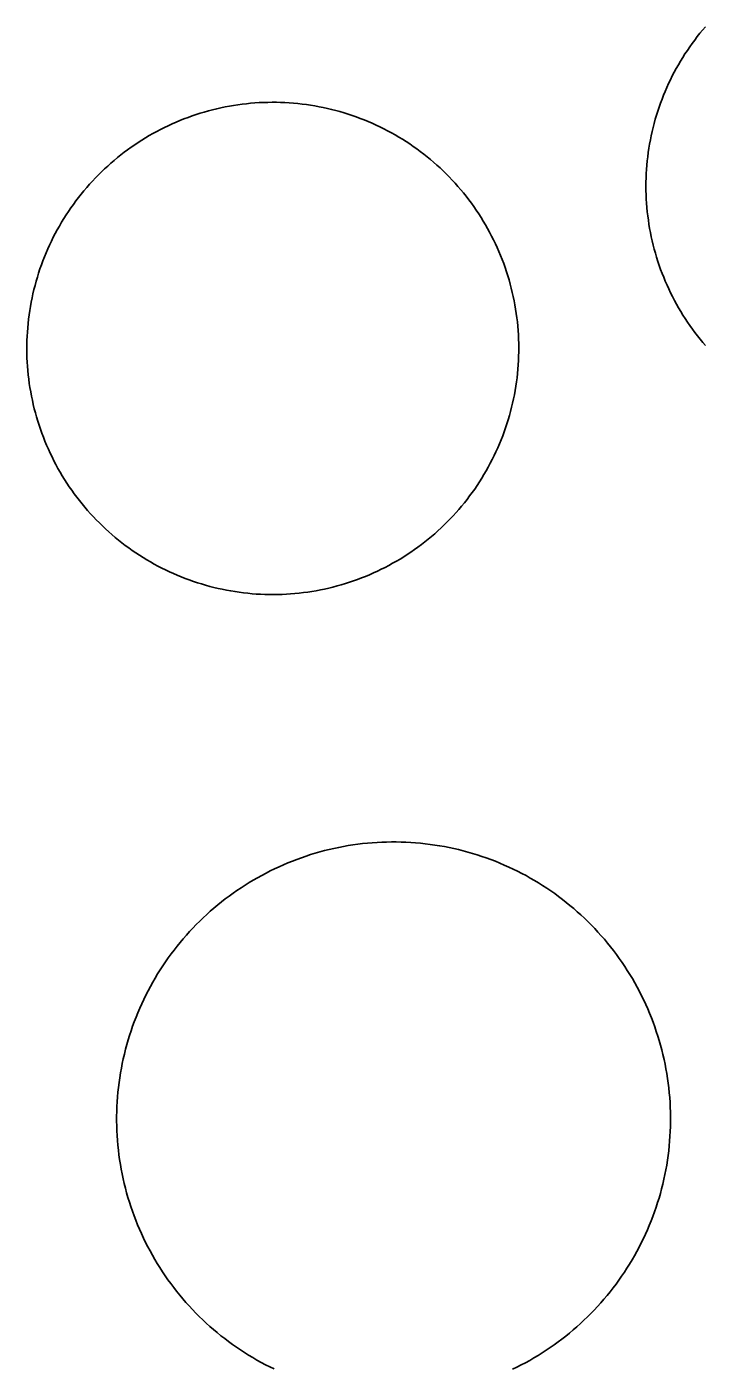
# Model space of a CAD drawing. Extents: x 3651524 to 3689615, y 505651 to 531377.
# Drawn here: x 3674821.9 to 3674874.6, y 514387.2 to 514491.5 of the extents above; entities that cross this region are included whole.
import ezdxf

# ---------------------------------------------------------------- set-up
doc = ezdxf.new("R2010")
doc.units = 0
doc.layers.add('V-DOMW-TANK', color=7, linetype='Continuous')

msp = doc.modelspace()

# ---------------------------------------------------------------- linework, layer by layer
at = {"layer": 'V-DOMW-TANK'}
for points in [[(3674874.695, 514466.717), (3674874.482, 514466.966), (3674874.273, 514467.22), (3674874.066, 514467.478), (3674873.866, 514467.741), (3674873.669, 514468.005), (3674873.479, 514468.273), (3674873.29, 514468.545), (3674873.108, 514468.82), (3674872.932, 514469.098), (3674872.76, 514469.379), (3674872.592, 514469.664), (3674872.428, 514469.95), (3674872.27, 514470.237), (3674872.119, 514470.532), (3674871.971, 514470.827), (3674871.828, 514471.124), (3674871.693, 514471.425), (3674871.56, 514471.728), (3674871.433, 514472.031), (3674871.312, 514472.338), (3674871.197, 514472.648), (3674871.086, 514472.959), (3674870.982, 514473.27), (3674870.882, 514473.586), (3674870.787, 514473.901), (3674870.699, 514474.218), (3674870.617, 514474.538), (3674870.54, 514474.859), (3674870.468, 514475.181), (3674870.4, 514475.505), (3674870.341, 514475.828), (3674870.286, 514476.154), (3674870.239, 514476.479), (3674870.196, 514476.807), (3674870.157, 514477.135), (3674870.124, 514477.462), (3674870.099, 514477.792), (3674870.079, 514478.12), (3674870.065, 514478.45), (3674870.054, 514478.779), (3674870.052, 514479.109), (3674870.054, 514479.439), (3674870.062, 514479.769), (3674870.077, 514480.098), (3674870.097, 514480.428), (3674870.122, 514480.756), (3674870.153, 514481.085), (3674870.189, 514481.413), (3674870.232, 514481.741), (3674870.282, 514482.066), (3674870.335, 514482.392), (3674870.396, 514482.716), (3674870.464, 514483.039), (3674870.531, 514483.359), (3674870.609, 514483.682), (3674870.691, 514484.002), (3674870.779, 514484.319), (3674870.873, 514484.635), (3674870.972, 514484.95), (3674871.076, 514485.263), (3674871.185, 514485.575), (3674871.302, 514485.884), (3674871.422, 514486.191), (3674871.547, 514486.494), (3674871.678, 514486.797), (3674871.816, 514487.098), (3674871.957, 514487.395), (3674872.104, 514487.69), (3674872.256, 514487.981), (3674872.414, 514488.274), (3674872.575, 514488.561), (3674872.743, 514488.845), (3674872.915, 514489.126), (3674873.091, 514489.404), (3674873.274, 514489.681), (3674873.46, 514489.949), (3674873.651, 514490.222), (3674873.847, 514490.486), (3674874.048, 514490.748), (3674874.253, 514491.006), (3674874.462, 514491.264), (3674874.677, 514491.512)], [(3674828.416, 514480.909), (3674828.668, 514481.126), (3674828.924, 514481.339), (3674829.186, 514481.548), (3674829.451, 514481.753), (3674829.717, 514481.952), (3674829.989, 514482.148), (3674830.266, 514482.337), (3674830.542, 514482.523), (3674830.823, 514482.705), (3674831.107, 514482.879), (3674831.394, 514483.049), (3674831.685, 514483.213), (3674831.978, 514483.375), (3674832.275, 514483.531), (3674832.574, 514483.68), (3674832.875, 514483.824), (3674833.178, 514483.963), (3674833.483, 514484.098), (3674833.792, 514484.227), (3674834.102, 514484.35), (3674834.415, 514484.469), (3674834.73, 514484.581), (3674835.046, 514484.688), (3674835.365, 514484.788), (3674835.685, 514484.884), (3674836.006, 514484.975), (3674836.33, 514485.059), (3674836.653, 514485.138), (3674836.979, 514485.212), (3674837.307, 514485.28), (3674837.636, 514485.341), (3674837.964, 514485.396), (3674838.296, 514485.446), (3674838.626, 514485.493), (3674838.957, 514485.532), (3674839.291, 514485.564), (3674839.623, 514485.591), (3674839.957, 514485.614), (3674840.291, 514485.628), (3674840.625, 514485.638), (3674840.958, 514485.642), (3674841.292, 514485.64), (3674841.624, 514485.632), (3674841.96, 514485.62), (3674842.294, 514485.599), (3674842.627, 514485.575), (3674842.959, 514485.544), (3674843.291, 514485.509), (3674843.625, 514485.464), (3674843.955, 514485.415), (3674844.284, 514485.362), (3674844.612, 514485.3), (3674844.94, 514485.235), (3674845.265, 514485.165), (3674845.593, 514485.087), (3674845.915, 514485.005), (3674846.236, 514484.915), (3674846.558, 514484.823), (3674846.877, 514484.723), (3674847.192, 514484.618), (3674847.508, 514484.508), (3674847.821, 514484.391), (3674848.132, 514484.27), (3674848.442, 514484.143), (3674848.749, 514484.01), (3674849.054, 514483.873), (3674849.355, 514483.729), (3674849.654, 514483.582), (3674849.951, 514483.428), (3674850.246, 514483.269), (3674850.537, 514483.107), (3674850.826, 514482.937), (3674851.11, 514482.765), (3674851.393, 514482.587), (3674851.671, 514482.4), (3674851.948, 514482.212), (3674852.22, 514482.019), (3674852.489, 514481.823), (3674852.755, 514481.62), (3674853.015, 514481.411), (3674853.275, 514481.2), (3674853.529, 514480.983), (3674853.781, 514480.764), (3674854.027, 514480.539), (3674854.268, 514480.309), (3674854.51, 514480.076), (3674854.743, 514479.838), (3674854.975, 514479.597), (3674855.202, 514479.351), (3674855.423, 514479.101), (3674855.643, 514478.847), (3674855.853, 514478.591), (3674856.062, 514478.329), (3674856.269, 514478.065), (3674856.466, 514477.798), (3674856.662, 514477.526), (3674856.851, 514477.252), (3674857.037, 514476.973), (3674857.217, 514476.692), (3674857.392, 514476.408)], [(3674829.008, 514451.588), (3674828.75, 514451.799), (3674828.496, 514452.016), (3674828.244, 514452.237), (3674827.999, 514452.461), (3674827.755, 514452.69), (3674827.515, 514452.923), (3674827.28, 514453.161), (3674827.05, 514453.403), (3674826.825, 514453.648), (3674826.602, 514453.896), (3674826.385, 514454.152), (3674826.172, 514454.408), (3674825.963, 514454.67), (3674825.758, 514454.934), (3674825.559, 514455.203), (3674825.365, 514455.473), (3674825.174, 514455.748), (3674824.988, 514456.026), (3674824.808, 514456.309), (3674824.634, 514456.591), (3674824.464, 514456.878), (3674824.298, 514457.169), (3674824.138, 514457.464), (3674823.982, 514457.759), (3674823.833, 514458.058), (3674823.688, 514458.359), (3674823.548, 514458.662), (3674823.415, 514458.965), (3674823.284, 514459.276), (3674823.161, 514459.588), (3674823.044, 514459.899), (3674822.932, 514460.214), (3674822.825, 514460.53), (3674822.723, 514460.849), (3674822.631, 514461.169), (3674822.539, 514461.49), (3674822.453, 514461.814), (3674822.375, 514462.137), (3674822.303, 514462.465), (3674822.233, 514462.791), (3674822.172, 514463.12), (3674822.115, 514463.45), (3674822.066, 514463.78), (3674822.02, 514464.11), (3674821.982, 514464.441), (3674821.949, 514464.775), (3674821.922, 514465.107), (3674821.9, 514465.441), (3674821.885, 514465.775), (3674821.875, 514466.108), (3674821.871, 514466.442), (3674821.873, 514466.776), (3674821.881, 514467.112), (3674821.896, 514467.446), (3674821.916, 514467.777), (3674821.939, 514468.111), (3674821.971, 514468.443), (3674822.008, 514468.779), (3674822.049, 514469.105), (3674822.098, 514469.438), (3674822.152, 514469.768), (3674822.211, 514470.096), (3674822.279, 514470.424), (3674822.35, 514470.751), (3674822.426, 514471.073), (3674822.512, 514471.398), (3674822.598, 514471.722), (3674822.692, 514472.041), (3674822.791, 514472.361), (3674822.897, 514472.678), (3674823.008, 514472.994), (3674823.122, 514473.307), (3674823.245, 514473.618), (3674823.372, 514473.928), (3674823.503, 514474.233), (3674823.643, 514474.538), (3674823.784, 514474.839), (3674823.933, 514475.14), (3674824.087, 514475.437), (3674824.245, 514475.73), (3674824.408, 514476.021), (3674824.578, 514476.309), (3674824.75, 514476.596), (3674824.931, 514476.877), (3674825.113, 514477.155), (3674825.301, 514477.432), (3674825.496, 514477.706), (3674825.693, 514477.974), (3674825.895, 514478.241), (3674826.102, 514478.503), (3674826.315, 514478.761), (3674826.53, 514479.015), (3674826.751, 514479.267), (3674826.977, 514479.515), (3674827.206, 514479.756), (3674827.44, 514479.996), (3674827.677, 514480.227), (3674827.919, 514480.461), (3674828.164, 514480.686), (3674828.416, 514480.909)], [(3674857.392, 514476.408), (3674857.564, 514476.121), (3674857.727, 514475.83), (3674857.889, 514475.537), (3674858.043, 514475.24), (3674858.194, 514474.941), (3674858.338, 514474.64), (3674858.477, 514474.337), (3674858.612, 514474.032), (3674858.741, 514473.723), (3674858.864, 514473.414), (3674858.983, 514473.1), (3674859.093, 514472.785), (3674859.2, 514472.469), (3674859.302, 514472.15), (3674859.396, 514471.83), (3674859.487, 514471.509), (3674859.573, 514471.185), (3674859.652, 514470.862), (3674859.724, 514470.538), (3674859.792, 514470.211), (3674859.853, 514469.883), (3674859.911, 514469.551), (3674859.96, 514469.221), (3674860.005, 514468.89), (3674860.044, 514468.558), (3674860.076, 514468.224), (3674860.103, 514467.892), (3674860.126, 514467.558), (3674860.14, 514467.225), (3674860.15, 514466.891), (3674860.154, 514466.557), (3674860.152, 514466.223), (3674860.146, 514465.889), (3674860.132, 514465.555), (3674860.111, 514465.222), (3674860.087, 514464.888), (3674860.056, 514464.556), (3674860.019, 514464.224), (3674859.976, 514463.892), (3674859.927, 514463.561), (3674859.874, 514463.233), (3674859.812, 514462.901), (3674859.747, 514462.574), (3674859.675, 514462.25), (3674859.599, 514461.924), (3674859.515, 514461.601), (3674859.427, 514461.279), (3674859.333, 514460.958), (3674859.235, 514460.638), (3674859.128, 514460.321), (3674859.018, 514460.007), (3674858.903, 514459.694), (3674858.78, 514459.383), (3674858.651, 514459.073), (3674858.522, 514458.766), (3674858.383, 514458.461), (3674858.241, 514458.16), (3674858.092, 514457.861), (3674857.936, 514457.564), (3674857.781, 514457.269), (3674857.617, 514456.978), (3674857.449, 514456.69), (3674857.275, 514456.405), (3674857.097, 514456.122), (3674856.912, 514455.844), (3674856.724, 514455.565), (3674856.531, 514455.295), (3674856.333, 514455.025), (3674856.13, 514454.76), (3674855.923, 514454.498), (3674855.71, 514454.24), (3674855.495, 514453.984), (3674855.274, 514453.734), (3674855.049, 514453.487), (3674854.819, 514453.243), (3674854.586, 514453.005), (3674854.348, 514452.77), (3674854.107, 514452.538), (3674853.861, 514452.313), (3674853.611, 514452.09), (3674853.359, 514451.873), (3674853.101, 514451.662), (3674852.841, 514451.451), (3674852.577, 514451.246), (3674852.308, 514451.047), (3674852.036, 514450.853), (3674851.762, 514450.662), (3674851.483, 514450.476), (3674851.202, 514450.296), (3674850.918, 514450.122), (3674850.633, 514449.952), (3674850.34, 514449.786), (3674850.047, 514449.626), (3674849.75, 514449.47), (3674849.453, 514449.321), (3674849.152, 514449.176), (3674848.847, 514449.038), (3674848.542, 514448.901), (3674848.233, 514448.772), (3674847.924, 514448.647)], [(3674847.924, 514448.647), (3674847.61, 514448.532), (3674847.297, 514448.42), (3674846.979, 514448.311), (3674846.662, 514448.211), (3674846.34, 514448.115), (3674846.019, 514448.025), (3674845.695, 514447.941), (3674845.372, 514447.861), (3674845.046, 514447.787), (3674844.718, 514447.719), (3674844.391, 514447.658), (3674844.061, 514447.603), (3674843.731, 514447.551), (3674843.4, 514447.508), (3674843.068, 514447.47), (3674842.736, 514447.435), (3674842.402, 514447.408), (3674842.068, 514447.388), (3674841.735, 514447.371), (3674841.401, 514447.361), (3674841.067, 514447.357), (3674840.733, 514447.359), (3674840.399, 514447.365), (3674840.065, 514447.381), (3674839.732, 514447.4), (3674839.398, 514447.424), (3674839.066, 514447.457), (3674838.734, 514447.494), (3674838.402, 514447.537), (3674838.073, 514447.584), (3674837.743, 514447.64), (3674837.413, 514447.699), (3674837.086, 514447.764), (3674836.76, 514447.836), (3674836.434, 514447.912), (3674836.111, 514447.996), (3674835.789, 514448.084), (3674835.468, 514448.178), (3674835.15, 514448.276), (3674834.833, 514448.383), (3674834.517, 514448.494), (3674834.204, 514448.608), (3674833.893, 514448.731), (3674833.584, 514448.856), (3674833.274, 514448.989), (3674832.973, 514449.124), (3674832.67, 514449.27), (3674832.371, 514449.419), (3674832.074, 514449.571), (3674831.781, 514449.731), (3674831.488, 514449.894), (3674831.202, 514450.062), (3674830.915, 514450.236), (3674830.632, 514450.415), (3674830.352, 514450.599), (3674830.077, 514450.787), (3674829.805, 514450.98), (3674829.537, 514451.178), (3674829.27, 514451.381), (3674829.008, 514451.588)], [(3674833.801, 514420.295), (3674834.042, 514420.583), (3674834.288, 514420.866), (3674834.542, 514421.145), (3674834.798, 514421.419), (3674835.06, 514421.689), (3674835.326, 514421.956), (3674835.597, 514422.218), (3674835.873, 514422.474), (3674836.152, 514422.724), (3674836.438, 514422.971), (3674836.725, 514423.213), (3674837.018, 514423.449), (3674837.315, 514423.68), (3674837.614, 514423.905), (3674837.919, 514424.126), (3674838.228, 514424.341), (3674838.54, 514424.552), (3674838.855, 514424.757), (3674839.175, 514424.956), (3674839.498, 514425.148), (3674839.824, 514425.337), (3674840.151, 514425.519), (3674840.485, 514425.695), (3674840.819, 514425.867), (3674841.159, 514426.029), (3674841.499, 514426.189), (3674841.843, 514426.34), (3674842.189, 514426.488), (3674842.539, 514426.627), (3674842.89, 514426.762), (3674843.244, 514426.889), (3674843.6, 514427.012), (3674843.957, 514427.129), (3674844.317, 514427.239), (3674844.68, 514427.342), (3674845.042, 514427.438), (3674845.407, 514427.528), (3674845.773, 514427.612), (3674846.142, 514427.69), (3674846.51, 514427.762), (3674846.881, 514427.827), (3674847.254, 514427.885), (3674847.627, 514427.938), (3674847.999, 514427.985), (3674848.374, 514428.022), (3674848.749, 514428.052), (3674849.124, 514428.079), (3674849.496, 514428.097), (3674849.875, 514428.112), (3674850.25, 514428.118), (3674850.627, 514428.116), (3674851.004, 514428.11), (3674851.379, 514428.095), (3674851.755, 514428.077), (3674852.13, 514428.05), (3674852.505, 514428.016), (3674852.878, 514427.977), (3674853.252, 514427.93), (3674853.625, 514427.876), (3674853.996, 514427.819), (3674854.367, 514427.751), (3674854.735, 514427.68), (3674855.106, 514427.602), (3674855.47, 514427.516), (3674855.835, 514427.426), (3674856.198, 514427.325), (3674856.558, 514427.223), (3674856.918, 514427.112), (3674857.277, 514426.996), (3674857.631, 514426.873), (3674857.985, 514426.744), (3674858.336, 514426.609), (3674858.682, 514426.467), (3674859.03, 514426.32), (3674859.374, 514426.166), (3674859.714, 514426.006), (3674860.052, 514425.843), (3674860.388, 514425.671), (3674860.72, 514425.494), (3674861.049, 514425.312), (3674861.373, 514425.124), (3674861.696, 514424.929), (3674862.014, 514424.729), (3674862.329, 514424.526), (3674862.643, 514424.313), (3674862.95, 514424.098), (3674863.253, 514423.875), (3674863.554, 514423.649), (3674863.849, 514423.418), (3674864.142, 514423.18), (3674864.43, 514422.939), (3674864.713, 514422.691), (3674864.992, 514422.439), (3674865.268, 514422.181), (3674865.538, 514421.921), (3674865.803, 514421.654), (3674866.065, 514421.382), (3674866.321, 514421.108), (3674866.573, 514420.825), (3674866.818, 514420.544)], [(3674839.779, 514387.822), (3674839.453, 514388.01), (3674839.132, 514388.205), (3674838.812, 514388.403), (3674838.497, 514388.61), (3674838.185, 514388.821), (3674837.878, 514389.036), (3674837.573, 514389.257), (3674837.274, 514389.487), (3674836.977, 514389.716), (3674836.686, 514389.953), (3674836.397, 514390.195), (3674836.115, 514390.443), (3674835.834, 514390.695), (3674835.56, 514390.951), (3674835.289, 514391.213), (3674835.025, 514391.479), (3674834.763, 514391.75), (3674834.507, 514392.026), (3674834.255, 514392.305), (3674834.009, 514392.589), (3674833.768, 514392.878), (3674833.532, 514393.171), (3674833.301, 514393.468), (3674833.074, 514393.767), (3674832.854, 514394.072), (3674832.637, 514394.381), (3674832.428, 514394.693), (3674832.224, 514395.008), (3674832.025, 514395.327), (3674831.83, 514395.651), (3674831.644, 514395.977), (3674831.462, 514396.306), (3674831.286, 514396.638), (3674831.116, 514396.974), (3674830.948, 514397.312), (3674830.792, 514397.652), (3674830.641, 514397.996), (3674830.493, 514398.34), (3674830.352, 514398.692), (3674830.219, 514399.043), (3674830.09, 514399.397), (3674829.969, 514399.753), (3674829.852, 514400.11), (3674829.741, 514400.47), (3674829.639, 514400.832), (3674829.543, 514401.195), (3674829.453, 514401.56), (3674829.367, 514401.926), (3674829.289, 514402.295), (3674829.221, 514402.663), (3674829.154, 514403.034), (3674829.094, 514403.407), (3674829.043, 514403.78), (3674828.998, 514404.152), (3674828.959, 514404.527), (3674828.926, 514404.904), (3674828.902, 514405.277), (3674828.881, 514405.651), (3674828.869, 514406.028), (3674828.861, 514406.403), (3674828.861, 514406.782), (3674828.871, 514407.157), (3674828.883, 514407.531), (3674828.904, 514407.908), (3674828.93, 514408.283), (3674828.963, 514408.658), (3674829.004, 514409.031), (3674829.049, 514409.403), (3674829.102, 514409.778), (3674829.162, 514410.149), (3674829.227, 514410.52), (3674829.299, 514410.888), (3674829.379, 514411.257), (3674829.463, 514411.623), (3674829.555, 514411.988), (3674829.653, 514412.35), (3674829.756, 514412.713), (3674829.866, 514413.071), (3674829.983, 514413.43), (3674830.106, 514413.784), (3674830.233, 514414.138), (3674830.37, 514414.489), (3674830.512, 514414.837), (3674830.659, 514415.183), (3674830.813, 514415.527), (3674830.972, 514415.867), (3674831.138, 514416.203), (3674831.306, 514416.541), (3674831.488, 514416.872), (3674831.669, 514417.202), (3674831.857, 514417.526), (3674832.052, 514417.849), (3674832.25, 514418.167), (3674832.457, 514418.482), (3674832.666, 514418.793), (3674832.883, 514419.103), (3674833.104, 514419.406), (3674833.332, 514419.707), (3674833.563, 514420.002), (3674833.801, 514420.295)], [(3674866.818, 514420.544), (3674867.06, 514420.256), (3674867.296, 514419.963), (3674867.527, 514419.666), (3674867.752, 514419.367), (3674867.974, 514419.06), (3674868.189, 514418.752), (3674868.4, 514418.439), (3674868.604, 514418.124), (3674868.803, 514417.804), (3674868.995, 514417.483), (3674869.184, 514417.157), (3674869.366, 514416.827), (3674869.542, 514416.496), (3674869.712, 514416.16), (3674869.876, 514415.822), (3674870.036, 514415.48), (3674870.187, 514415.136), (3674870.335, 514414.79), (3674870.474, 514414.441), (3674870.609, 514414.089), (3674870.738, 514413.737), (3674870.859, 514413.381), (3674870.976, 514413.022), (3674871.084, 514412.664), (3674871.189, 514412.301), (3674871.285, 514411.941), (3674871.375, 514411.572), (3674871.459, 514411.206), (3674871.537, 514410.839), (3674871.609, 514410.468), (3674871.674, 514410.098), (3674871.732, 514409.727), (3674871.785, 514409.354), (3674871.83, 514408.981), (3674871.869, 514408.607), (3674871.902, 514408.232), (3674871.926, 514407.857), (3674871.947, 514407.48), (3674871.959, 514407.105), (3674871.965, 514406.729), (3674871.965, 514406.354), (3674871.957, 514405.977), (3674871.945, 514405.6), (3674871.922, 514405.225), (3674871.897, 514404.851), (3674871.865, 514404.476), (3674871.824, 514404.101), (3674871.777, 514403.728), (3674871.725, 514403.356), (3674871.666, 514402.985), (3674871.601, 514402.614), (3674871.527, 514402.246), (3674871.449, 514401.877), (3674871.363, 514401.51), (3674871.273, 514401.146), (3674871.175, 514400.783), (3674871.07, 514400.421), (3674870.96, 514400.062), (3674870.843, 514399.704), (3674870.72, 514399.348), (3674870.591, 514398.995), (3674870.456, 514398.645), (3674870.314, 514398.295), (3674870.167, 514397.949), (3674870.013, 514397.607), (3674869.856, 514397.265), (3674869.69, 514396.927), (3674869.518, 514396.593), (3674869.342, 514396.261), (3674869.159, 514395.932), (3674868.973, 514395.606), (3674868.776, 514395.284), (3674868.576, 514394.965), (3674868.371, 514394.65), (3674868.16, 514394.338), (3674867.945, 514394.031), (3674867.724, 514393.726), (3674867.496, 514393.427), (3674867.265, 514393.13), (3674867.027, 514392.839), (3674866.786, 514392.55), (3674866.538, 514392.268), (3674866.286, 514391.987), (3674866.03, 514391.713), (3674865.768, 514391.442), (3674865.502, 514391.176), (3674865.231, 514390.918), (3674864.955, 514390.66), (3674864.678, 514390.408), (3674864.392, 514390.162), (3674864.103, 514389.921), (3674863.81, 514389.685), (3674863.515, 514389.454), (3674863.212, 514389.226), (3674862.909, 514389.009), (3674862.6, 514388.79), (3674862.288, 514388.581), (3674861.973, 514388.377), (3674861.653, 514388.178), (3674861.33, 514387.985)], [(3674841.112, 514387.125), (3674840.774, 514387.291), (3674840.44, 514387.461), (3674840.108, 514387.639), (3674839.779, 514387.822)], [(3674861.33, 514387.985), (3674861.004, 514387.797), (3674860.674, 514387.615), (3674860.343, 514387.439), (3674860.007, 514387.269), (3674859.669, 514387.103)]]:
    msp.add_lwpolyline(points, dxfattribs=at)

doc.saveas('drawing.dxf')
